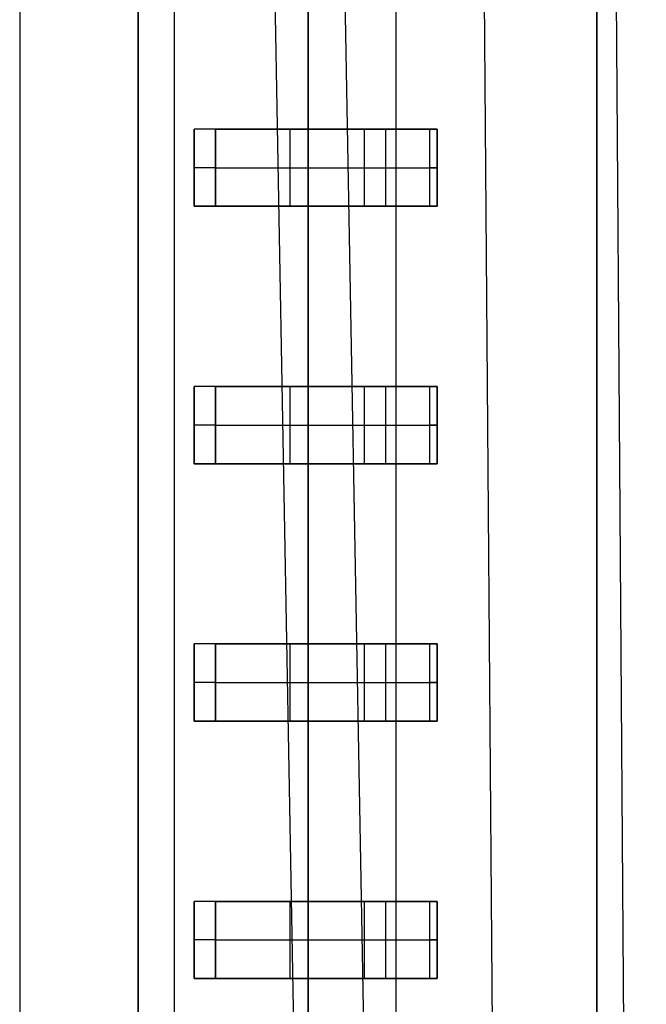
# Model space of a CAD drawing. Extents: x -64 to 57, y 4 to 161.
# Tile 259 of 342: x 7.61 to 8.83, y 137.22 to 139.13. Entities that reach past the tile are written whole.
import ezdxf

# ---------------------------------------------------------------- set-up
doc = ezdxf.new("R2010")
doc.units = 0
doc.layers.add('DEFAULT', color=7, linetype='CONTINUOUS')

msp = doc.modelspace()

# ---------------------------------------------------------------- linework, layer by layer
at = {"layer": 'DEFAULT', "color": 254}
for p, q in [((7.9693, 154.4068, 54.2017), (8.388, 131.0455, 54.1046)), ((8.5759, 131.0475, 45.715), (8.3945, 154.4089, 45.475)), ((8.8271, 131.0454, 54.3913), (8.6606, 154.4067, 54.6531)), ((8.2521, 131.0474, 45.9551), (7.841, 154.0867, 45.8907)), ((7.841, 150.4169, 41.6166), (7.841, 134.2669, 41.6166)), ((7.841, 150.4169, 41.6166), (7.841, 134.2669, 41.6166)), ((7.911, 150.3169, 39.9666), (7.911, 134.2669, 39.9666)), ((7.841, 129.6158, 41.4747), (7.841, 150.068, 41.4747)), ((7.841, 149.9661, 41.3329), (7.841, 133.7169, 41.3329)), ((7.841, 133.7169, 41.3329), (7.841, 149.9661, 41.3329)), ((8.341, 149.9169, 41.0997), (8.341, 134.266, 41.0997)), ((8.731, 134.2669, 39.9666), (8.731, 149.9169, 39.9666)), ((8.731, 149.9169, 39.9666), (8.731, 134.2669, 39.9666)), ((7.611, 149.1419, 37.6866), (7.611, 130.5419, 37.6866)), ((8.171, 130.5419, 37.6866), (8.171, 149.1419, 37.6866)), ((8.171, 149.1419, 37.6866), (8.171, 130.5419, 37.6866)), ((8.171, 130.5419, 37.6366), (8.171, 149.1419, 37.6366)), ((8.171, 130.5419, 37.6616), (8.171, 149.1419, 37.6616)), ((8.171, 149.1419, 37.6366), (8.171, 130.5419, 37.6366)), ((8.407, 138.9169, 39.9666), (7.9493, 138.9169, 39.9666)), ((7.9493, 138.7669, 39.9666), (7.9493, 138.9169, 39.9666)), ((7.9493, 138.9169, 39.9666), (7.9493, 138.7669, 39.9666)), ((8.407, 138.9169, 39.9666), (7.9493, 138.9169, 39.9666)), ((7.9908, 138.9169, 39.9756), (8.2795, 138.9169, 40.1075)), ((7.9908, 138.7669, 39.9756), (7.9908, 138.9169, 39.9756)), ((7.9908, 138.9169, 39.9756), (8.2795, 138.9169, 40.1075)), ((7.9908, 138.9169, 39.9756), (7.9908, 138.7669, 39.9756)), ((8.1351, 138.9169, 40.0416), (8.1351, 138.7669, 40.0416)), ((8.4158, 138.9169, 40.0484), (8.1501, 138.9169, 40.0484)), ((8.1851, 138.9169, 39.9666), (8.1851, 138.9169, 40.0644)), ((8.2795, 138.9169, 40.1075), (8.2795, 138.7669, 40.1075)), ((8.2795, 138.9169, 40.1075), (8.2795, 138.7669, 40.1075)), ((8.2795, 138.9169, 40.1075), (8.421, 138.9169, 40.0166)), ((8.321, 138.9169, 40.1166), (8.321, 138.7669, 40.1166)), ((8.407, 138.7669, 39.9666), (8.407, 138.9169, 39.9666)), ((8.407, 138.7669, 39.9666), (8.407, 138.9169, 39.9666)), ((8.421, 138.7669, 40.0166), (8.421, 138.9169, 40.0166)), ((8.421, 138.9169, 40.0119), (8.421, 138.7669, 40.0119)), ((8.421, 138.9169, 40.0166), (8.421, 138.9169, 40.0119)), ((8.421, 138.7669, 40.0166), (8.421, 138.9169, 40.0166)), ((8.421, 138.9169, 40.0142), (8.421, 138.7669, 40.0142)), ((8.421, 138.9169, 40.0119), (8.421, 138.7669, 40.0119)), ((8.421, 138.9169, 40.0166), (8.421, 138.9169, 40.0119)), ((7.9908, 138.8419, 39.9756), (8.2795, 138.8419, 40.1075)), ((8.421, 138.8419, 40.0166), (8.421, 138.8419, 40.0119)), ((8.407, 138.7669, 39.9666), (7.9493, 138.7669, 39.9666)), ((7.9493, 138.7669, 39.9666), (8.407, 138.7669, 39.9666)), ((8.2795, 138.7669, 40.1075), (7.9908, 138.7669, 39.9756)), ((7.9908, 138.7669, 39.9756), (8.2795, 138.7669, 40.1075)), ((8.4158, 138.7669, 40.0484), (8.1501, 138.7669, 40.0484)), ((8.1851, 138.7669, 39.9666), (8.1851, 138.7669, 40.0644)), ((8.2795, 138.7669, 40.1075), (8.421, 138.7669, 40.0166)), ((8.421, 138.7669, 40.0119), (8.421, 138.7669, 40.0166)), ((8.421, 138.7669, 40.0166), (8.421, 138.7669, 40.0119)), ((8.407, 138.4169, 39.9666), (7.9493, 138.4169, 39.9666)), ((7.9493, 138.2669, 39.9666), (7.9493, 138.4169, 39.9666)), ((7.9493, 138.4169, 39.9666), (7.9493, 138.2669, 39.9666)), ((8.407, 138.4169, 39.9666), (7.9493, 138.4169, 39.9666)), ((7.9908, 138.4169, 39.9756), (8.2795, 138.4169, 40.1075)), ((7.9908, 138.2669, 39.9756), (7.9908, 138.4169, 39.9756)), ((7.9908, 138.4169, 39.9756), (8.2795, 138.4169, 40.1075)), ((7.9908, 138.4169, 39.9756), (7.9908, 138.2669, 39.9756)), ((8.1351, 138.4169, 40.0416), (8.1351, 138.2669, 40.0416)), ((8.4158, 138.4169, 40.0484), (8.1501, 138.4169, 40.0484)), ((8.1851, 138.4169, 39.9666), (8.1851, 138.4169, 40.0644)), ((8.2795, 138.4169, 40.1075), (8.2795, 138.2669, 40.1075)), ((8.2795, 138.4169, 40.1075), (8.2795, 138.2669, 40.1075)), ((8.2795, 138.4169, 40.1075), (8.421, 138.4169, 40.0166)), ((8.321, 138.4169, 40.1166), (8.321, 138.2669, 40.1166)), ((8.407, 138.2669, 39.9666), (8.407, 138.4169, 39.9666)), ((8.407, 138.2669, 39.9666), (8.407, 138.4169, 39.9666)), ((8.421, 138.2669, 40.0166), (8.421, 138.4169, 40.0166)), ((8.421, 138.4169, 40.0119), (8.421, 138.2669, 40.0119)), ((8.421, 138.4169, 40.0166), (8.421, 138.4169, 40.0119)), ((8.421, 138.2669, 40.0166), (8.421, 138.4169, 40.0166)), ((8.421, 138.4169, 40.0142), (8.421, 138.2669, 40.0142)), ((8.421, 138.4169, 40.0119), (8.421, 138.2669, 40.0119)), ((8.421, 138.4169, 40.0166), (8.421, 138.4169, 40.0119)), ((7.9908, 138.3419, 39.9756), (8.2795, 138.3419, 40.1075)), ((8.421, 138.3419, 40.0166), (8.421, 138.3419, 40.0119)), ((8.407, 138.2669, 39.9666), (7.9493, 138.2669, 39.9666)), ((7.9493, 138.2669, 39.9666), (8.407, 138.2669, 39.9666)), ((8.2795, 138.2669, 40.1075), (7.9908, 138.2669, 39.9756)), ((7.9908, 138.2669, 39.9756), (8.2795, 138.2669, 40.1075)), ((8.4158, 138.2669, 40.0484), (8.1501, 138.2669, 40.0484)), ((8.1851, 138.2669, 39.9666), (8.1851, 138.2669, 40.0644)), ((8.2795, 138.2669, 40.1075), (8.421, 138.2669, 40.0166)), ((8.421, 138.2669, 40.0119), (8.421, 138.2669, 40.0166)), ((8.421, 138.2669, 40.0166), (8.421, 138.2669, 40.0119)), ((8.407, 137.9169, 39.9666), (7.9493, 137.9169, 39.9666)), ((7.9493, 137.7669, 39.9666), (7.9493, 137.9169, 39.9666)), ((7.9493, 137.9169, 39.9666), (7.9493, 137.7669, 39.9666)), ((8.407, 137.9169, 39.9666), (7.9493, 137.9169, 39.9666)), ((7.9908, 137.9169, 39.9756), (8.2795, 137.9169, 40.1075)), ((7.9908, 137.7669, 39.9756), (7.9908, 137.9169, 39.9756)), ((7.9908, 137.9169, 39.9756), (8.2795, 137.9169, 40.1075)), ((7.9908, 137.9169, 39.9756), (7.9908, 137.7669, 39.9756)), ((8.1351, 137.9169, 40.0416), (8.1351, 137.7669, 40.0416)), ((8.4158, 137.9169, 40.0484), (8.1501, 137.9169, 40.0484)), ((8.1851, 137.9169, 39.9666), (8.1851, 137.9169, 40.0644)), ((8.2795, 137.9169, 40.1075), (8.2795, 137.7669, 40.1075)), ((8.2795, 137.9169, 40.1075), (8.2795, 137.7669, 40.1075)), ((8.2795, 137.9169, 40.1075), (8.421, 137.9169, 40.0166)), ((8.321, 137.9169, 40.1166), (8.321, 137.7669, 40.1166)), ((8.407, 137.7669, 39.9666), (8.407, 137.9169, 39.9666)), ((8.407, 137.7669, 39.9666), (8.407, 137.9169, 39.9666)), ((8.421, 137.7669, 40.0166), (8.421, 137.9169, 40.0166)), ((8.421, 137.9169, 40.0119), (8.421, 137.7669, 40.0119)), ((8.421, 137.9169, 40.0166), (8.421, 137.9169, 40.0119)), ((8.421, 137.7669, 40.0166), (8.421, 137.9169, 40.0166)), ((8.421, 137.9169, 40.0142), (8.421, 137.7669, 40.0142)), ((8.421, 137.9169, 40.0119), (8.421, 137.7669, 40.0119)), ((8.421, 137.9169, 40.0166), (8.421, 137.9169, 40.0119)), ((7.9908, 137.8419, 39.9756), (8.2795, 137.8419, 40.1075)), ((8.421, 137.8419, 40.0166), (8.421, 137.8419, 40.0119)), ((8.407, 137.7669, 39.9666), (7.9493, 137.7669, 39.9666)), ((7.9493, 137.7669, 39.9666), (8.407, 137.7669, 39.9666)), ((8.2795, 137.7669, 40.1075), (7.9908, 137.7669, 39.9756)), ((7.9908, 137.7669, 39.9756), (8.2795, 137.7669, 40.1075)), ((8.4158, 137.7669, 40.0484), (8.1501, 137.7669, 40.0484)), ((8.1851, 137.7669, 39.9666), (8.1851, 137.7669, 40.0644)), ((8.2795, 137.7669, 40.1075), (8.421, 137.7669, 40.0166)), ((8.421, 137.7669, 40.0119), (8.421, 137.7669, 40.0166)), ((8.421, 137.7669, 40.0166), (8.421, 137.7669, 40.0119)), ((8.407, 137.4169, 39.9666), (7.9493, 137.4169, 39.9666)), ((7.9493, 137.2669, 39.9666), (7.9493, 137.4169, 39.9666)), ((7.9493, 137.4169, 39.9666), (7.9493, 137.2669, 39.9666)), ((8.407, 137.4169, 39.9666), (7.9493, 137.4169, 39.9666)), ((7.9908, 137.4169, 39.9756), (8.2795, 137.4169, 40.1075)), ((7.9908, 137.2669, 39.9756), (7.9908, 137.4169, 39.9756)), ((7.9908, 137.4169, 39.9756), (8.2795, 137.4169, 40.1075)), ((7.9908, 137.4169, 39.9756), (7.9908, 137.2669, 39.9756)), ((8.1351, 137.4169, 40.0416), (8.1351, 137.2669, 40.0416)), ((8.4158, 137.4169, 40.0484), (8.1501, 137.4169, 40.0484)), ((8.1851, 137.4169, 39.9666), (8.1851, 137.4169, 40.0644)), ((8.2795, 137.4169, 40.1075), (8.2795, 137.2669, 40.1075)), ((8.2795, 137.4169, 40.1075), (8.2795, 137.2669, 40.1075)), ((8.2795, 137.4169, 40.1075), (8.421, 137.4169, 40.0166)), ((8.321, 137.4169, 40.1166), (8.321, 137.2669, 40.1166)), ((8.407, 137.2669, 39.9666), (8.407, 137.4169, 39.9666)), ((8.407, 137.2669, 39.9666), (8.407, 137.4169, 39.9666)), ((8.421, 137.2669, 40.0166), (8.421, 137.4169, 40.0166)), ((8.421, 137.4169, 40.0119), (8.421, 137.2669, 40.0119)), ((8.421, 137.4169, 40.0166), (8.421, 137.4169, 40.0119)), ((8.421, 137.2669, 40.0166), (8.421, 137.4169, 40.0166)), ((8.421, 137.4169, 40.0142), (8.421, 137.2669, 40.0142)), ((8.421, 137.4169, 40.0119), (8.421, 137.2669, 40.0119)), ((8.421, 137.4169, 40.0166), (8.421, 137.4169, 40.0119)), ((7.9908, 137.3419, 39.9756), (8.2795, 137.3419, 40.1075)), ((8.421, 137.3419, 40.0166), (8.421, 137.3419, 40.0119)), ((8.407, 137.2669, 39.9666), (7.9493, 137.2669, 39.9666)), ((7.9493, 137.2669, 39.9666), (8.407, 137.2669, 39.9666)), ((8.2795, 137.2669, 40.1075), (7.9908, 137.2669, 39.9756)), ((7.9908, 137.2669, 39.9756), (8.2795, 137.2669, 40.1075)), ((8.4158, 137.2669, 40.0484), (8.1501, 137.2669, 40.0484)), ((8.1851, 137.2669, 39.9666), (8.1851, 137.2669, 40.0644)), ((8.2795, 137.2669, 40.1075), (8.421, 137.2669, 40.0166)), ((8.421, 137.2669, 40.0119), (8.421, 137.2669, 40.0166)), ((8.421, 137.2669, 40.0166), (8.421, 137.2669, 40.0119))]:
    msp.add_line(p, q, dxfattribs=at)
at = {"layer": 'DEFAULT', "color": 254, "extrusion": (-1.19249e-08, 1, -2.27283e-12)}
for centre in [(-7.9493, 40.0666, 138.9169), (-7.9493, 40.0666, 137.4169)]:
    msp.add_arc(centre, 0.1, 245.44, 270, dxfattribs=at)
at = {"layer": 'DEFAULT', "color": 254, "extrusion": (-1.19249e-08, 1, -9.86076e-32)}
for centre, radius, start, end in [((-7.9493, 40.0666, 138.9169), 0.1, 245.44, 270), ((-8.341, 40.0119, 138.9169), 0.08, 180, 214.485), ((-8.341, 40.0119, 138.7669), 0.08, 180, 214.485), ((-7.9493, 40.0666, 138.4169), 0.1, 245.44, 270), ((-8.321, 40.0166, 138.4169), 0.1, 65.44, 180), ((-8.341, 40.0119, 138.4169), 0.08, 180, 214.485), ((-8.341, 40.0119, 138.2669), 0.08, 180, 214.485), ((-7.9493, 40.0666, 137.9169), 0.1, 245.44, 270), ((-8.321, 40.0166, 137.9169), 0.1, 65.44, 180), ((-8.341, 40.0119, 137.9169), 0.08, 180, 214.485), ((-8.341, 40.0119, 137.7669), 0.08, 180, 214.485), ((-7.9493, 40.0666, 137.4169), 0.1, 245.44, 270), ((-8.321, 40.0166, 137.4169), 0.1, 65.44, 180), ((-8.341, 40.0119, 137.4169), 0.08, 180, 214.485), ((-8.341, 40.0119, 137.2669), 0.08, 180, 214.485)]:
    msp.add_arc(centre, radius, start, end, dxfattribs=at)
at = {"layer": 'DEFAULT', "color": 254, "extrusion": (-1.19249e-08, 1, 8.27181e-25)}
for centre, start, end in [((-8.321, 40.0166, 138.9169), 65.44, 180), ((-7.9493, 40.0666, 138.2669), 245.44, 270), ((-8.321, 40.0166, 138.2669), 65.44, 180), ((-7.9493, 40.0666, 137.7669), 245.44, 270), ((-8.321, 40.0166, 137.7669), 65.44, 180), ((-7.9493, 40.0666, 137.2669), 245.44, 270), ((-8.321, 40.0166, 137.2669), 65.44, 180)]:
    msp.add_arc(centre, 0.1, start, end, dxfattribs=at)
at = {"layer": 'DEFAULT', "color": 254, "extrusion": (-1.19121e-08, 1, -3.76247e-12)}
msp.add_arc((-8.341, 40.0119, 138.9169), 0.08, 180, 214.485, dxfattribs=at)
at = {"layer": 'DEFAULT', "color": 254, "extrusion": (-1.19249e-08, 1, 0)}
for centre, radius, start, end in [((-7.9493, 40.0666, 138.8419), 0.1, 245.44, 270), ((-8.321, 40.0166, 138.8419), 0.1, 65.44, 180), ((-8.341, 40.0119, 138.8419), 0.08, 180, 214.485), ((-7.9493, 40.0666, 138.3419), 0.1, 245.44, 270), ((-8.321, 40.0166, 138.3419), 0.1, 65.44, 180), ((-8.341, 40.0119, 138.3419), 0.08, 180, 214.485), ((-7.9493, 40.0666, 137.8419), 0.1, 245.44, 270), ((-8.321, 40.0166, 137.8419), 0.1, 65.44, 180), ((-8.341, 40.0119, 137.8419), 0.08, 180, 214.485), ((-7.9493, 40.0666, 137.3419), 0.1, 245.44, 270), ((-8.321, 40.0166, 137.3419), 0.1, 65.44, 180), ((-8.341, 40.0119, 137.3419), 0.08, 180, 214.485)]:
    msp.add_arc(centre, radius, start, end, dxfattribs=at)
at = {"layer": 'DEFAULT', "color": 254, "extrusion": (-1.19249e-08, 1, -2.88658e-14)}
msp.add_arc((-7.9493, 40.0666, 138.7669), 0.1, 245.44, 270, dxfattribs=at)
at = {"layer": 'DEFAULT', "color": 254, "extrusion": (-1.19256e-08, 1, 3.93816e-12)}
for centre in [(-7.9493, 40.0666, 138.7669), (-7.9493, 40.0666, 138.2669)]:
    msp.add_arc(centre, 0.1, 245.44, 270, dxfattribs=at)
at = {"layer": 'DEFAULT', "color": 254, "extrusion": (-1.19249e-08, 1, 9.70588e-23)}
msp.add_arc((-8.321, 40.0166, 138.7669), 0.1, 65.44, 180, dxfattribs=at)
at = {"layer": 'DEFAULT', "color": 254, "extrusion": (-1.19161e-08, 1, -3.1632e-12)}
for centre in [(-8.341, 40.0119, 138.7669), (-8.341, 40.0119, 138.2669), (-8.341, 40.0119, 137.7669), (-8.341, 40.0119, 137.2669)]:
    msp.add_arc(centre, 0.08, 180, 214.485, dxfattribs=at)
at = {"layer": 'DEFAULT', "color": 254, "extrusion": (-1.19275e-08, 1, 9.86492e-12)}
for centre in [(-7.9493, 40.0666, 138.4169), (-7.9493, 40.0666, 137.9169)]:
    msp.add_arc(centre, 0.1, 245.44, 270, dxfattribs=at)
at = {"layer": 'DEFAULT', "color": 254, "extrusion": (-1.19197e-08, 1, -1.41923e-12)}
for centre in [(-8.341, 40.0119, 138.4169), (-8.341, 40.0119, 137.9169)]:
    msp.add_arc(centre, 0.08, 180, 214.485, dxfattribs=at)
at = {"layer": 'DEFAULT', "color": 254, "extrusion": (-1.19229e-08, 1, -8.19959e-12)}
for centre in [(-7.9493, 40.0666, 137.7669), (-7.9493, 40.0666, 137.2669)]:
    msp.add_arc(centre, 0.1, 245.44, 270, dxfattribs=at)
at = {"layer": 'DEFAULT', "color": 254, "extrusion": (-1.19272e-08, 1, 9.24016e-13)}
msp.add_arc((-8.341, 40.0119, 137.4169), 0.08, 180, 214.485, dxfattribs=at)

doc.saveas('drawing.dxf')
